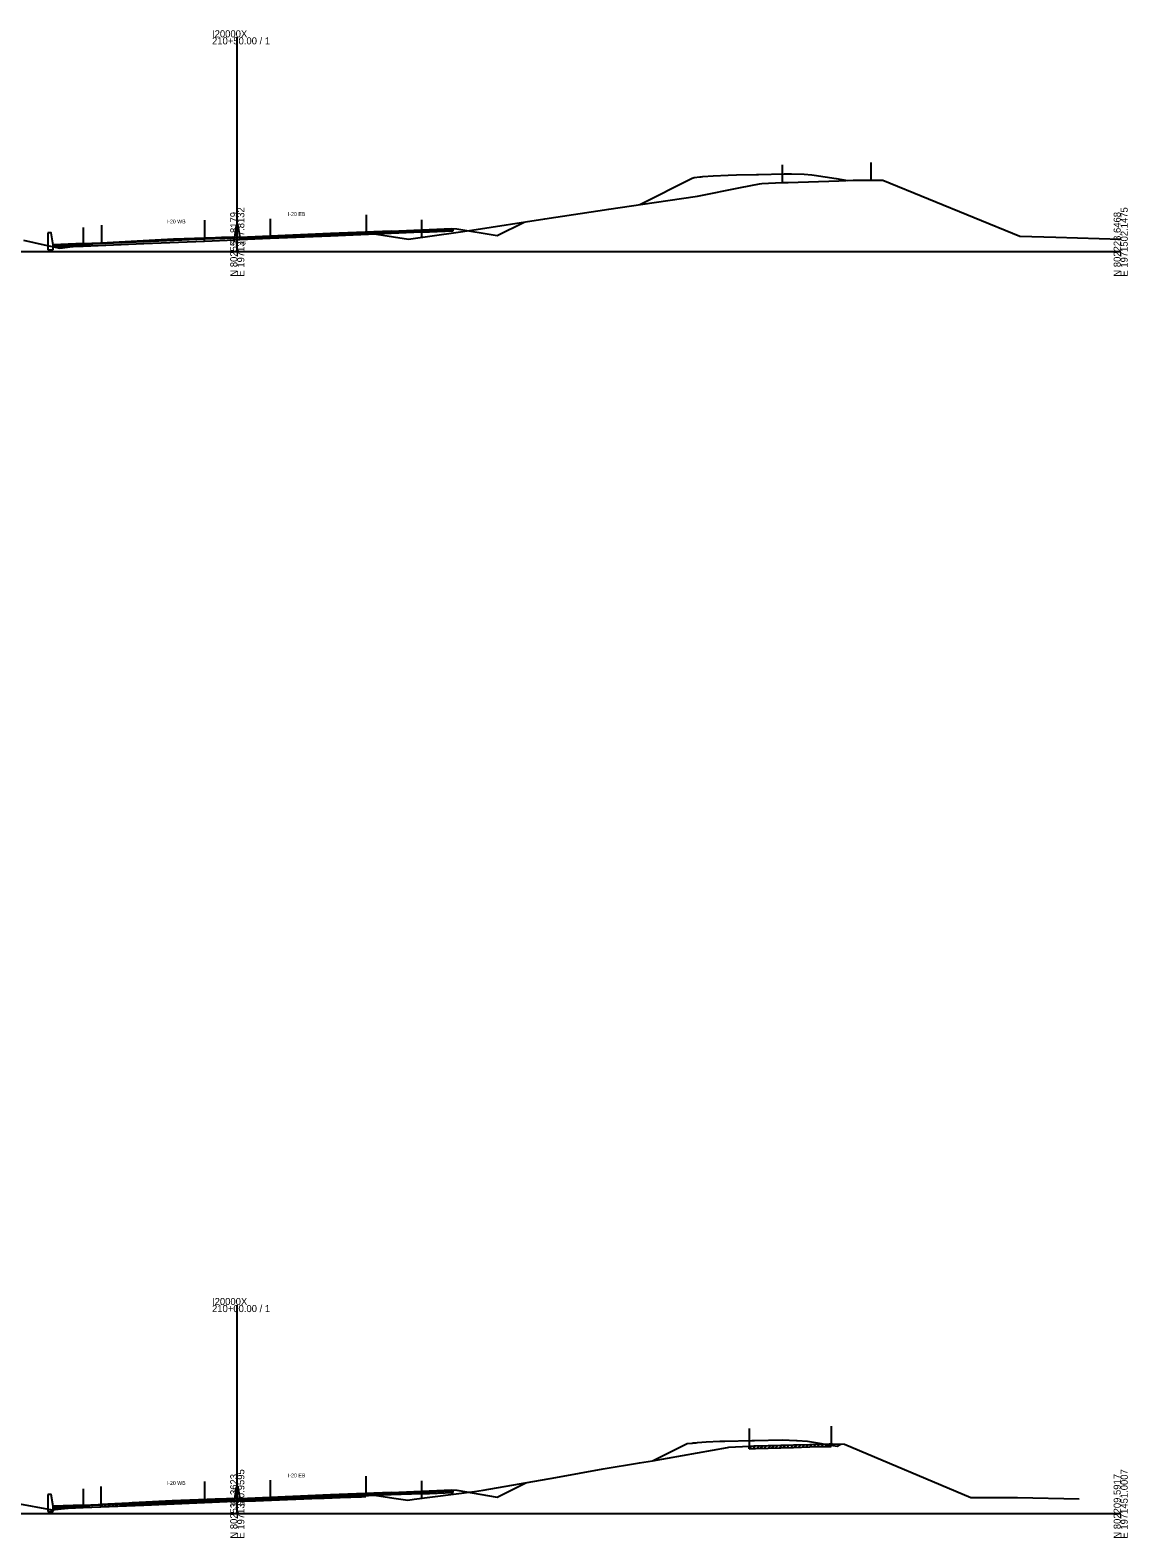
# Model space of a CAD drawing. Extents: x -4026 to 9638, y -10 to 19609.
# Drawn here: x 6268 to 6703, y 11490 to 12088 of the extents above; entities that cross this region are included whole.
import ezdxf

# ---------------------------------------------------------------- set-up
doc = ezdxf.new("R2010")
doc.units = 0
for name, color, linetype in [('RD_EX_Road', 7, 'Continuous'), ('RD_GPK_XS_Cell', 7, 'Continuous'), ('RD_PD_ALT1_TrvlWay', 7, 'Continuous'), ('RD_TX_Misc1', 7, 'Continuous'), ('RD_XS_Base', 7, 'Continuous'), ('RD_XS_ExGround', 7, 'Continuous'), ('RD_XS_ExPaveRet', 7, 'Continuous'), ('RD_XS_Greenside', 7, 'Continuous'), ('RD_XS_MedBWall', 7, 'Continuous'), ('RD_XS_Pave', 7, 'Continuous'), ('RD_XS_PaveOvlay', 7, 'Continuous'), ('RD_XS_TieSlope', 7, 'Continuous'), ('RD_XS_TX_Elev_EX', 7, 'Continuous')]:
    doc.layers.add(name, color=color, linetype=linetype)

msp = doc.modelspace()

# ---------------------------------------------------------------- linework, layer by layer
at = {"layer": 'RD_EX_Road'}
for p, q in [((6565.86, 12034.26), (6565.86, 12027.26)), ((6600.98, 12035.27), (6600.98, 12028.27)), ((6401.05, 12014.44), (6401.05, 12007.44)), ((6296.18, 12010.4), (6296.18, 12003.4)), ((6552.79, 11533.58), (6552.79, 11526.58)), ((6585.28, 11534.52), (6585.28, 11527.52)), ((6400.89, 11514.7), (6400.89, 11507.7)), ((6295.92, 11510.62), (6295.92, 11503.62))]:
    msp.add_line(p, q, dxfattribs=at)
at = {"layer": 'RD_GPK_XS_Cell'}
for p, q in [((6350, 12000), (6350, 12084.81)), ((6000, 12000), (6350, 12000)), ((6350, 12000), (6700, 12000)), ((6350, 11500), (6350, 11582.55)), ((6000, 11500), (6350, 11500)), ((6350, 11500), (6700, 11500))]:
    msp.add_line(p, q, dxfattribs=at)
at = {"layer": 'RD_PD_ALT1_TrvlWay'}
for p, q in [((6363, 12012.91), (6363, 12005.91)), ((6289, 12009.43), (6289, 12002.43)), ((6337, 12012.37), (6337, 12005.37)), ((6423, 12012.53), (6423, 12005.53)), ((6337, 11512.59), (6337, 11505.59)), ((6363, 11513.19), (6363, 11506.19)), ((6423, 11512.96), (6423, 11505.96)), ((6289, 11509.78), (6289, 11502.78))]:
    msp.add_line(p, q, dxfattribs=at)
at = {"layer": 'RD_XS_Base'}
for points in [[(6363, 12005.71), (6387, 12006.72), (6411, 12007.72)], [(6411, 12007.05), (6387, 12006.05), (6363, 12005.04)], [(6411, 12007.72), (6423, 12008.23)], [(6411, 12007.05), (6411, 12007.72)], [(6423, 12007.56), (6411, 12007.05)], [(6435.5, 12008.75), (6435, 12008.73), (6423, 12008.23)], [(6423, 12008.23), (6423, 12007.56)], [(6423, 12007.56), (6435.5, 12008.08)], [(6435.5, 12008.08), (6435.5, 12008.75)], [(6289, 12002.76), (6277, 12002.28)], [(6277, 12002.28), (6277, 12001.61)], [(6277, 12001.61), (6289, 12002.09)], [(6337, 12004.78), (6313, 12003.77), (6289, 12002.76)], [(6289, 12002.09), (6313, 12003.1), (6337, 12004.11)], [(6289, 12002.76), (6289, 12002.09)], [(6289, 12002.76), (6289, 12002.76), (6289, 12002.09), (6289, 12002.09)], [(6349, 12005.29), (6337, 12004.78)], [(6337, 12004.11), (6337, 12004.78)], [(6337, 12004.11), (6349, 12004.62)], [(6349, 12004.62), (6349, 12005.29)], [(6351, 12005.21), (6363, 12005.71)], [(6351, 12004.54), (6351, 12005.21)], [(6363, 12005.04), (6351, 12004.54)], [(6363, 12005.04), (6363, 12005.71)], [(6337, 11504.96), (6313, 11503.95), (6289, 11502.94)], [(6349, 11505.47), (6337, 11504.96)], [(6337, 11504.29), (6337, 11504.96)], [(6349, 11504.8), (6349, 11505.47)], [(6351, 11505.45), (6363, 11505.95)], [(6351, 11504.78), (6351, 11505.45)], [(6363, 11505.28), (6351, 11504.78)], [(6363, 11505.95), (6387, 11506.96), (6411, 11507.97)], [(6411, 11507.3), (6387, 11506.29), (6363, 11505.28)], [(6363, 11505.28), (6363, 11505.95)], [(6411, 11507.97), (6423, 11508.47)], [(6411, 11507.3), (6411, 11507.97)], [(6423, 11507.8), (6411, 11507.3)], [(6435.5, 11509), (6435, 11508.98), (6423, 11508.47)], [(6423, 11508.47), (6423, 11507.8)], [(6423, 11507.8), (6435.5, 11508.33)], [(6435.5, 11508.33), (6435.5, 11509)], [(6289, 11502.94), (6277, 11502.46)], [(6277, 11502.46), (6277, 11501.79)], [(6277, 11501.79), (6289, 11502.27)], [(6289, 11502.27), (6313, 11503.28), (6337, 11504.29)], [(6289, 11502.94), (6289, 11502.27)], [(6289, 11502.94), (6289, 11502.94), (6289, 11502.27), (6289, 11502.27)], [(6337, 11504.29), (6349, 11504.8)]]:
    msp.add_lwpolyline(points, dxfattribs=at)
at = {"layer": 'RD_XS_ExGround'}
for p, q in [((6605.82, 12028.19), (6660.02, 12005.97)), ((6590.6, 11527.38), (6640.59, 11506.32))]:
    msp.add_line(p, q, dxfattribs=at)
for points in [[(6265.25, 12004.49), (6273.44, 12002.53), (6279.75, 12001.24), (6292.83, 12002.93), (6294.95, 12003.25), (6296.18, 12003.4), (6298.4, 12003.5), (6307.94, 12004), (6319.84, 12004.66), (6324.67, 12004.93), (6328.92, 12005.08), (6341.38, 12005.53), (6343.78, 12005.61), (6348.04, 12005.72), (6350, 12005.66), (6351.05, 12005.59), (6355.22, 12005.61), (6357.4, 12005.65), (6372.55, 12006.36), (6379.55, 12006.73), (6387.9, 12006.95), (6390.86, 12007.02), (6400.06, 12007.4), (6401.05, 12007.44), (6401.77, 12007.33), (6417.82, 12004.8), (6437.55, 12007.6), (6442.88, 12008.36), (6471.91, 12012.84), (6497.26, 12016.72), (6515.15, 12019.33), (6532.37, 12021.93), (6549.35, 12025.31), (6556.97, 12026.8), (6557.85, 12026.86), (6565.86, 12027.26), (6566.71, 12027.3), (6568.32, 12027.34), (6588.38, 12027.98), (6594, 12028.17), (6600.98, 12028.27), (6605.82, 12028.19)], [(6660.02, 12005.97), (6674.35, 12005.58), (6700, 12004.86)], [(6262.31, 11504.02), (6276.64, 11501.38), (6283.94, 11502.17), (6295.92, 11503.62), (6307.09, 11504.18), (6307.83, 11504.21), (6308.53, 11504.25), (6324.21, 11505.13), (6338.11, 11505.63), (6341.18, 11505.74), (6345.77, 11505.88), (6348.1, 11505.98), (6350, 11505.94), (6351.1, 11505.9), (6351.61, 11505.91), (6357.23, 11505.96), (6363.56, 11506.21), (6379.53, 11506.96), (6384.39, 11507.09), (6390.82, 11507.27), (6399.18, 11507.62), (6400.89, 11507.7), (6412.09, 11506.04), (6417.57, 11505.27), (6420.04, 11505.58), (6444.01, 11508.65), (6447.4, 11509.21), (6476.2, 11514.2), (6494.98, 11517.61), (6509.37, 11520.09), (6514.52, 11520.87), (6544.25, 11526.1), (6544.82, 11526.22), (6552.79, 11526.58), (6554.67, 11526.71), (6555.26, 11526.73), (6570.35, 11527.16), (6576.84, 11527.32), (6581.06, 11527.44), (6584.54, 11527.51), (6585.28, 11527.52), (6585.81, 11527.51), (6590.6, 11527.38)], [(6640.59, 11506.32), (6659.12, 11506.33), (6683.54, 11505.75)]]:
    msp.add_lwpolyline(points, dxfattribs=at)
at = {"layer": 'RD_XS_ExPaveRet'}
for p, q in [((6552.79, 11525.58), (6553.87, 11526.65)), ((6552.79, 11525.58), (6552.79, 11526.58)), ((6552.79, 11525.58), (6554.67, 11525.71)), ((6554.29, 11525.68), (6555.34, 11526.73)), ((6554.67, 11525.71), (6555.26, 11525.73)), ((6555.26, 11525.73), (6570.35, 11526.16)), ((6555.79, 11525.75), (6556.82, 11526.78)), ((6557.29, 11525.79), (6558.32, 11526.82)), ((6558.79, 11525.83), (6559.82, 11526.86)), ((6560.29, 11525.87), (6561.32, 11526.9)), ((6561.79, 11525.92), (6562.82, 11526.95)), ((6563.29, 11525.96), (6564.32, 11526.99)), ((6564.79, 11526), (6565.82, 11527.03)), ((6566.29, 11526.05), (6567.32, 11527.08)), ((6567.79, 11526.09), (6568.82, 11527.12)), ((6569.29, 11526.13), (6570.32, 11527.16)), ((6570.35, 11526.16), (6576.84, 11526.32)), ((6570.79, 11526.17), (6571.82, 11527.2)), ((6572.29, 11526.21), (6573.32, 11527.23)), ((6573.79, 11526.24), (6574.82, 11527.27)), ((6575.29, 11526.28), (6576.32, 11527.3)), ((6576.79, 11526.31), (6577.82, 11527.34)), ((6576.84, 11526.32), (6581.06, 11526.44)), ((6578.29, 11526.36), (6579.32, 11527.39)), ((6579.79, 11526.4), (6580.82, 11527.43)), ((6581.06, 11526.44), (6584.54, 11526.51)), ((6581.29, 11526.44), (6582.31, 11527.46)), ((6582.79, 11526.47), (6583.81, 11527.49)), ((6584.54, 11526.51), (6585.28, 11526.52)), ((6585.28, 11527.52), (6585.28, 11526.52)), ((6318.42, 11503.8), (6319.48, 11504.86)), ((6319.92, 11503.89), (6320.98, 11504.95)), ((6321.42, 11503.97), (6322.48, 11505.03)), ((6322.92, 11504.05), (6323.98, 11505.11)), ((6324.42, 11504.13), (6325.45, 11505.17)), ((6325.92, 11504.19), (6326.95, 11505.22)), ((6327.42, 11504.24), (6328.45, 11505.28)), ((6328.92, 11504.29), (6329.95, 11505.33)), ((6330.42, 11504.35), (6331.45, 11505.39)), ((6331.92, 11504.4), (6332.95, 11505.44)), ((6333.42, 11504.46), (6334.45, 11505.49)), ((6334.92, 11504.51), (6335.95, 11505.55)), ((6336.42, 11504.56), (6337.45, 11505.6)), ((6337.92, 11504.62), (6338.95, 11505.66)), ((6339.42, 11504.67), (6340.45, 11505.71)), ((6340.92, 11504.73), (6341.95, 11505.76)), ((6341.18, 11504.74), (6345.77, 11504.88)), ((6342.42, 11504.77), (6343.45, 11505.8)), ((6343.92, 11504.82), (6344.95, 11505.85)), ((6345.42, 11504.86), (6346.46, 11505.91)), ((6345.77, 11504.88), (6348.1, 11504.98)), ((6346.92, 11504.93), (6347.96, 11505.98)), ((6348.1, 11504.98), (6350, 11504.94)), ((6348.42, 11504.97), (6349.39, 11505.95)), ((6349.92, 11504.94), (6350.89, 11505.91)), ((6350, 11504.94), (6351.1, 11504.9)), ((6351.1, 11504.9), (6351.61, 11504.91)), ((6351.42, 11504.91), (6352.43, 11505.92)), ((6351.61, 11504.91), (6357.23, 11504.96)), ((6352.92, 11504.93), (6353.93, 11505.93)), ((6354.42, 11504.94), (6355.43, 11505.95)), ((6355.92, 11504.95), (6356.93, 11505.96)), ((6357.23, 11504.96), (6363.56, 11505.21)), ((6357.42, 11504.97), (6358.46, 11506.01)), ((6358.92, 11505.03), (6359.96, 11506.07)), ((6360.42, 11505.09), (6361.46, 11506.13)), ((6361.92, 11505.14), (6362.96, 11506.19)), ((6363.42, 11505.2), (6364.46, 11506.25)), ((6363.56, 11505.21), (6379.53, 11505.96)), ((6364.92, 11505.27), (6365.97, 11506.32)), ((6366.42, 11505.34), (6367.47, 11506.39)), ((6367.92, 11505.41), (6368.97, 11506.46)), ((6369.42, 11505.48), (6370.47, 11506.53)), ((6370.92, 11505.55), (6371.97, 11506.6)), ((6372.42, 11505.62), (6373.47, 11506.67)), ((6373.92, 11505.69), (6374.97, 11506.74)), ((6375.42, 11505.76), (6376.47, 11506.81)), ((6376.92, 11505.83), (6377.97, 11506.88)), ((6378.42, 11505.9), (6379.47, 11506.95)), ((6379.53, 11505.96), (6384.39, 11506.09)), ((6379.92, 11505.97), (6380.94, 11507)), ((6381.42, 11506.01), (6382.44, 11507.04)), ((6382.92, 11506.05), (6383.94, 11507.08)), ((6384.39, 11506.09), (6390.82, 11506.27)), ((6384.42, 11506.09), (6385.45, 11507.12)), ((6385.92, 11506.13), (6386.95, 11507.16)), ((6387.42, 11506.17), (6388.45, 11507.2)), ((6388.92, 11506.22), (6389.95, 11507.24)), ((6390.42, 11506.26), (6391.45, 11507.29)), ((6390.82, 11506.27), (6399.18, 11506.62)), ((6391.92, 11506.31), (6392.96, 11507.36)), ((6393.42, 11506.38), (6394.46, 11507.42)), ((6394.92, 11506.44), (6395.96, 11507.49)), ((6396.42, 11506.51), (6397.46, 11507.55)), ((6397.92, 11506.57), (6398.96, 11507.61)), ((6399.18, 11506.62), (6400.89, 11506.7)), ((6399.42, 11506.63), (6400.46, 11507.68)), ((6400.89, 11507.7), (6400.89, 11506.7)), ((6295.92, 11502.62), (6296.97, 11503.67)), ((6295.92, 11502.62), (6295.92, 11503.62)), ((6295.92, 11502.62), (6307.09, 11503.18)), ((6297.42, 11502.69), (6298.47, 11503.75)), ((6298.92, 11502.77), (6299.97, 11503.82)), ((6300.42, 11502.84), (6301.47, 11503.9)), ((6301.92, 11502.92), (6302.97, 11503.97)), ((6303.42, 11502.99), (6304.47, 11504.05)), ((6304.92, 11503.07), (6305.97, 11504.12)), ((6306.42, 11503.14), (6307.47, 11504.2)), ((6307.09, 11503.18), (6307.83, 11503.21)), ((6307.83, 11503.21), (6308.53, 11503.25)), ((6307.92, 11503.22), (6308.98, 11504.28)), ((6308.53, 11503.25), (6324.21, 11504.13)), ((6309.42, 11503.3), (6310.48, 11504.36)), ((6310.92, 11503.39), (6311.98, 11504.45)), ((6312.42, 11503.47), (6313.48, 11504.53)), ((6313.92, 11503.55), (6314.98, 11504.61)), ((6315.42, 11503.64), (6316.48, 11504.7)), ((6316.92, 11503.72), (6317.98, 11504.78)), ((6324.21, 11504.13), (6338.11, 11504.63)), ((6338.11, 11504.63), (6341.18, 11504.74))]:
    msp.add_line(p, q, dxfattribs=at)
at = {"layer": 'RD_XS_Greenside'}
for points in [[(6435, 12009.07), (6437, 12008.9)], [(6437, 12008.9), (6453, 12006.23)], [(6435, 11509.31), (6437, 11509.14)], [(6437, 11509.14), (6453, 11506.48)]]:
    msp.add_lwpolyline(points, dxfattribs=at)
at = {"layer": 'RD_XS_MedBWall'}
for points in [[(6277, 12002.62), (6276.25, 12007.29), (6275, 12007.29)], [(6275, 12007.29), (6275, 12000.62)], [(6349, 12005.62), (6349.75, 12010.29)], [(6349.75, 12010.29), (6350.25, 12010.29), (6351, 12005.54)], [(6277, 12000.62), (6277, 12002.62)], [(6349, 12004.54), (6349, 12005.29), (6349, 12005.62)], [(6351, 12004.54), (6349, 12004.54)], [(6351, 12005.54), (6351, 12005.21), (6351, 12004.54)], [(6275, 12000.62), (6277, 12000.62)], [(6277, 11502.8), (6276.25, 11507.47), (6275, 11507.47)], [(6275, 11507.47), (6275, 11500.8)], [(6349, 11505.8), (6349.75, 11510.47)], [(6349, 11504.78), (6349, 11505.47), (6349, 11505.8)], [(6349.75, 11510.47), (6350.25, 11510.47), (6351, 11505.78)], [(6351, 11505.78), (6351, 11505.45), (6351, 11504.78)], [(6275, 11500.8), (6277, 11500.8)], [(6277, 11500.8), (6277, 11502.8)], [(6351, 11504.78), (6349, 11504.78)]]:
    msp.add_lwpolyline(points, dxfattribs=at)
at = {"layer": 'RD_XS_Pave'}
for points in [[(6509.43, 12018.51), (6530.25, 12028.96), (6530.98, 12029.33), (6533.26, 12029.52), (6533.75, 12029.56), (6534.49, 12029.62), (6538.49, 12029.95), (6544.5, 12030.21), (6547.77, 12030.28), (6555.74, 12030.47), (6556.52, 12030.48), (6566.68, 12030.74), (6568.54, 12030.79), (6569.62, 12030.75), (6574.55, 12030.57), (6577.58, 12030.33), (6578.56, 12030.26), (6587.27, 12028.83), (6591.78, 12028.1)], [(6411, 12007.89), (6387, 12006.88), (6363, 12005.88)], [(6363, 12005.71), (6387, 12006.72), (6411, 12007.72)], [(6411, 12007.89), (6423, 12008.4)], [(6423, 12008.23), (6411, 12007.72)], [(6411, 12007.72), (6411, 12007.89)], [(6435, 12008.9), (6423, 12008.4)], [(6423, 12008.23), (6435, 12008.73)], [(6423, 12008.4), (6423, 12008.23)], [(6435, 12008.73), (6435, 12008.9)], [(6289, 12002.93), (6277, 12002.45)], [(6277, 12002.28), (6289, 12002.76)], [(6277, 12002.45), (6277, 12002.28)], [(6289, 12002.93), (6313, 12003.94), (6337, 12004.95)], [(6337, 12004.78), (6313, 12003.77), (6289, 12002.76)], [(6289, 12002.93), (6289, 12002.93), (6289, 12002.76), (6289, 12002.76)], [(6289, 12002.76), (6289, 12002.93)], [(6337, 12004.95), (6349, 12005.46)], [(6349, 12005.29), (6337, 12004.78)], [(6337, 12004.78), (6337, 12004.95)], [(6349, 12005.46), (6349, 12005.29)], [(6363, 12005.88), (6351, 12005.38)], [(6351, 12005.21), (6363, 12005.71)], [(6351, 12005.38), (6351, 12005.21)], [(6363, 12005.88), (6363, 12005.71)], [(6514.77, 11520.91), (6526.93, 11527.02), (6528.31, 11527.71), (6530.29, 11527.87), (6530.59, 11527.9), (6531.08, 11527.94), (6531.82, 11528), (6532.33, 11528.04), (6535.82, 11528.33), (6541.15, 11528.55), (6541.83, 11528.58), (6543.13, 11528.61), (6553.84, 11528.85), (6554.9, 11528.87), (6565.85, 11529.16), (6571.5, 11528.94), (6571.85, 11528.93), (6575.86, 11528.62), (6587.69, 11526.68), (6589.18, 11527.41)], [(6289, 11503.11), (6313, 11504.12), (6337, 11505.13)], [(6337, 11504.96), (6313, 11503.95), (6289, 11502.94)], [(6337, 11505.13), (6349, 11505.64)], [(6349, 11505.47), (6337, 11504.96)], [(6337, 11504.96), (6337, 11505.13)], [(6349, 11505.64), (6349, 11505.47)], [(6363, 11506.12), (6351, 11505.62)], [(6351, 11505.45), (6363, 11505.95)], [(6351, 11505.62), (6351, 11505.45)], [(6411, 11508.14), (6387, 11507.13), (6363, 11506.12)], [(6363, 11505.95), (6387, 11506.96), (6411, 11507.97)], [(6363, 11506.12), (6363, 11505.95)], [(6411, 11508.14), (6423, 11508.64)], [(6423, 11508.47), (6411, 11507.97)], [(6411, 11507.97), (6411, 11508.14)], [(6435, 11509.14), (6423, 11508.64)], [(6423, 11508.47), (6435, 11508.98)], [(6423, 11508.64), (6423, 11508.47)], [(6435, 11508.98), (6435, 11509.14)], [(6289, 11503.11), (6277, 11502.63)], [(6277, 11502.46), (6289, 11502.94)], [(6277, 11502.63), (6277, 11502.46)], [(6289, 11503.11), (6289, 11503.11), (6289, 11502.94), (6289, 11502.94)], [(6289, 11502.94), (6289, 11503.11)]]:
    msp.add_lwpolyline(points, dxfattribs=at)
at = {"layer": 'RD_XS_PaveOvlay'}
for points in [[(6411, 12008.06), (6387, 12007.05), (6363, 12006.04)], [(6363, 12005.88), (6387, 12006.88), (6411, 12007.89)], [(6411, 12008.06), (6423, 12008.56)], [(6423, 12008.4), (6411, 12007.89)], [(6411, 12007.89), (6411, 12008.06)], [(6423, 12008.56), (6435, 12009.07)], [(6435, 12008.9), (6423, 12008.4)], [(6423, 12008.56), (6423, 12008.4)], [(6435, 12009.07), (6435, 12008.9)], [(6289, 12003.1), (6277, 12002.62)], [(6277, 12002.45), (6289, 12002.93)], [(6277, 12002.62), (6277, 12002.45)], [(6289, 12003.1), (6313, 12004.1), (6337, 12005.11)], [(6337, 12004.95), (6313, 12003.94), (6289, 12002.93)], [(6289, 12002.93), (6289, 12003.1)], [(6289, 12003.1), (6289, 12003.1), (6289, 12002.93), (6289, 12002.93)], [(6337, 12005.11), (6349, 12005.62)], [(6349, 12005.46), (6337, 12004.95)], [(6337, 12005.11), (6337, 12004.95)], [(6349, 12005.62), (6349, 12005.46)], [(6363, 12006.04), (6351, 12005.54)], [(6351, 12005.38), (6363, 12005.88)], [(6351, 12005.54), (6351, 12005.38)], [(6363, 12006.04), (6363, 12005.88)], [(6289, 11503.28), (6313, 11504.29), (6337, 11505.29)], [(6337, 11505.13), (6313, 11504.12), (6289, 11503.11)], [(6337, 11505.29), (6349, 11505.8)], [(6349, 11505.64), (6337, 11505.13)], [(6337, 11505.29), (6337, 11505.13)], [(6349, 11505.8), (6349, 11505.64)], [(6363, 11506.29), (6351, 11505.78)], [(6351, 11505.62), (6363, 11506.12)], [(6351, 11505.78), (6351, 11505.62)], [(6411, 11508.3), (6387, 11507.29), (6363, 11506.29)], [(6363, 11506.12), (6387, 11507.13), (6411, 11508.14)], [(6363, 11506.29), (6363, 11506.12)], [(6411, 11508.3), (6423, 11508.81)], [(6423, 11508.64), (6411, 11508.14)], [(6411, 11508.14), (6411, 11508.3)], [(6423, 11508.81), (6435, 11509.31)], [(6435, 11509.14), (6423, 11508.64)], [(6423, 11508.81), (6423, 11508.64)], [(6435, 11509.31), (6435, 11509.14)], [(6289, 11503.28), (6277, 11502.8)], [(6277, 11502.63), (6289, 11503.11)], [(6277, 11502.8), (6277, 11502.63)], [(6289, 11503.11), (6289, 11503.28)], [(6289, 11503.28), (6289, 11503.28), (6289, 11503.11), (6289, 11503.11)]]:
    msp.add_lwpolyline(points, dxfattribs=at)
at = {"layer": 'RD_XS_TieSlope'}
for points in [[(6453, 12006.23), (6463.68, 12011.57)], [(6453, 11506.48), (6464.33, 11512.14)]]:
    msp.add_lwpolyline(points, dxfattribs=at)

# ---------------------------------------------------------------- texts
at = {"layer": 'RD_GPK_XS_Cell'}
for s, p in [('210+50.00 / 1', (6340, 12082.01)), ('I20000X', (6340, 12084.81)), ('210+00.00 / 1', (6340, 11579.75)), ('I20000X', (6340, 11582.55))]:
    msp.add_text(s, height=2.8, dxfattribs=at).set_placement(p)
for s, p in [('N 802555.8179', (6350, 11990)), ('E 1971377.8132', (6352.8, 11990)), ('N 802228.6468', (6700, 11990)), ('E 1971502.1475', (6702.8, 11990)), ('E 1971330.9595', (6352.8, 11490)), ('E 1971451.0007', (6702.8, 11490)), ('N 802538.3623', (6350, 11490)), ('N 802209.5917', (6700, 11490))]:
    msp.add_text(s, height=2.8, rotation=90, dxfattribs=at).set_placement(p)
at = {"layer": 'RD_TX_Misc1'}
for s, p in [('I-20 WB', (6322.06, 12011.1)), ('I-20 EB', (6370.06, 12014.05)), ('I-20 WB', (6322.06, 11511.29)), ('I-20 EB', (6370.06, 11514.29))]:
    msp.add_text(s, height=1.5, dxfattribs=at).set_placement(p)
at = {"layer": 'RD_XS_TX_Elev_EX'}
for s, p in [('303.66', (6347.04, 12002.66)), ('302.94', (6346.98, 11502.94))]:
    msp.add_text(s, height=1.5, dxfattribs=at).set_placement(p)

doc.saveas('drawing.dxf')
